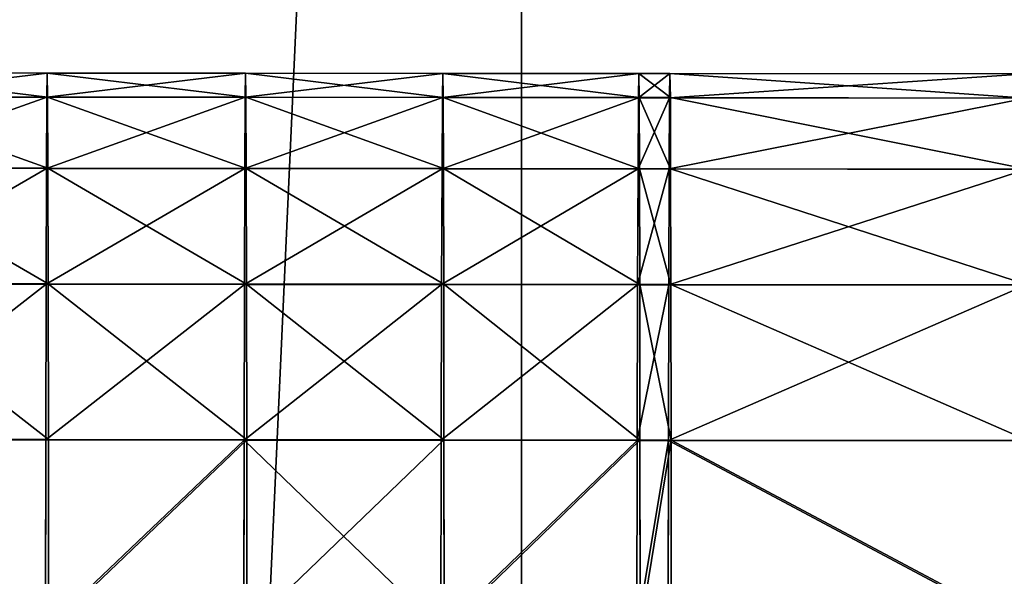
# Model space of a CAD drawing. Extents: x 0 to 706, y 79 to 431.
# Tile 450 of 656: x 229.258 to 230.192, y 246.787 to 247.315. Entities that reach past the tile are written whole.
import ezdxf

# ---------------------------------------------------------------- set-up
doc = ezdxf.new("R2010")
doc.units = 0
doc.header["$MEASUREMENT"] = 0
doc.layers.get('0').update_dxf_attribs({"color": 144, "linetype": 'CONTINUOUS'})
for name, color, linetype in [('BLOC_B_TON', 134, 'CONTINUOUS'), ('POTEAU', 36, 'CONTINUOUS'), ('SOL', 36, 'CONTINUOUS'), ('VOILE', 134, 'CONTINUOUS')]:
    doc.layers.add(name, color=color, linetype=linetype)

# ---------------------------------------------------------------- blocks, each defined once
blk = doc.blocks.new('B_TON_24___X_24___X_24___1')
at = {"color": 253}
mesh = blk.add_polyface(dxfattribs=at)
corners = [(23.625, 0.375, 24), (0.375, 23.625, 24), (0.375, 0.375, 24), (23.625, 23.625, 24)]
mesh.append_faces([[corners[k] for k in face] for face in [(0, 1, 2), (1, 0, 3)]], dxfattribs={"vtx0": -1, "color": 253})
mesh = blk.add_polyface()
corners = [(23.625, 23.625), (0.375, 0.375), (0.375, 23.625), (23.625, 0.375)]
mesh.append_faces([[corners[k] for k in face] for face in [(0, 1, 2), (1, 0, 3)]], dxfattribs={"vtx0": -1})
blk = doc.blocks.new('PLAQUE_BASE_12___X_8___X_3')
at = {"color": 251}
for p, q in [((8, 12), (8, 0)), ((8, 12, 0.375), (8, 6, 0.375))]:
    blk.add_line(p, q, dxfattribs=at)
mesh = blk.add_polyface(dxfattribs=at)
corners = [(0, 12), (0.5, 11), (0, 0), (0.51704, 11.12941), (0.56699, 11.25), (0.64645, 11.35355), (0.75, 11.43301), (0.87059, 11.48296), (1, 11.5), (8, 12), (1.12941, 11.48296), (1.25, 11.43301), (1.35355, 11.35355), (1.43301, 11.25), (1.48296, 11.12941), (1.5, 11), (6.75, 11.43301), (6.64645, 11.35355), (6.56699, 11.25), (1.5, 1), (6.51704, 11.12941), (6.5, 11), (6.87059, 11.48296), (7, 11.5), (7.12941, 11.48296), (7.25, 11.43301), (7.35355, 11.35355), (7.43301, 11.25), (7.48296, 11.12941), (7.5, 11), (7.5, 1), (1, 0.5), (8, 0), (0.87059, 0.51704), (0.75, 0.56699), (0.64645, 0.64645), (0.56699, 0.75), (0.51704, 0.87059), (0.5, 1), (1.12941, 0.51704), (1.25, 0.56699), (1.35355, 0.64645), (1.43301, 0.75), (1.48296, 0.87059), (6.75, 0.56699), (6.64645, 0.64645), (6.56699, 0.75), (6.51704, 0.87059), (6.5, 1), (6.87059, 0.51704), (7, 0.5), (7.12941, 0.51704), (7.25, 0.56699), (7.35355, 0.64645), (7.43301, 0.75), (7.48296, 0.87059), (6.51704, 10.87059), (6.51704, 1.12941), (6.56699, 10.75), (6.56699, 1.25), (6.64645, 10.64645), (6.64645, 1.35355), (6.75, 10.56699), (6.75, 1.43301), (6.87059, 10.51704), (6.87059, 1.48296), (7, 10.5), (7, 1.5), (7.12941, 10.51704), (7.12941, 1.48296), (7.25, 10.56699), (7.25, 1.43301), (7.35355, 10.64645), (7.35355, 1.35355), (7.43301, 10.75), (7.43301, 1.25), (7.48296, 10.87059), (7.48296, 1.12941), (0.51704, 10.87059), (0.51704, 1.12941), (0.56699, 10.75), (0.56699, 1.25), (0.64645, 10.64645), (0.64645, 1.35355), (0.75, 10.56699), (0.75, 1.43301), (0.87059, 10.51704), (0.87059, 1.48296), (1, 10.5), (1, 1.5), (1.12941, 10.51704), (1.12941, 1.48296), (1.25, 10.56699), (1.25, 1.43301), (1.35355, 10.64645), (1.35355, 1.35355), (1.43301, 10.75), (1.43301, 1.25), (1.48296, 10.87059), (1.48296, 1.12941)]
mesh.append_faces([[corners[k] for k in face] for face in [(0, 1, 2), (1, 0, 3), (3, 0, 4), (4, 0, 5), (5, 0, 6), (6, 0, 7), (7, 0, 8), (8, 9, 10), (10, 9, 11), (11, 9, 12), (12, 9, 13), (13, 9, 14), (14, 9, 15), (16, 9, 22), (22, 9, 23), (23, 9, 24), (24, 9, 25), (25, 9, 26), (26, 9, 27), (27, 9, 28), (28, 9, 29), (2, 31, 32), (31, 2, 33), (33, 2, 34), (34, 2, 35), (35, 2, 36), (36, 2, 37), (37, 2, 38), (44, 19, 45), (45, 19, 46), (46, 19, 47), (47, 19, 48), (32, 30, 9), (56, 48, 21), (48, 56, 57), (57, 58, 59), (59, 60, 61), (61, 62, 63), (63, 64, 65), (65, 66, 67), (67, 68, 69), (69, 70, 71), (71, 72, 73), (73, 74, 75), (75, 76, 77), (77, 29, 30), (78, 38, 1), (38, 78, 79), (79, 80, 81), (81, 82, 83), (83, 84, 85), (85, 86, 87), (87, 88, 89), (89, 90, 91), (91, 92, 93), (93, 94, 95), (95, 96, 97), (97, 98, 99), (99, 15, 19)]], dxfattribs={"vtx0": -1, "vtx1": -1, "color": 251})
mesh.append_faces([[corners[k] for k in face] for face in [(15, 9, 16), (15, 18, 19), (29, 9, 30), (38, 2, 1), (32, 19, 44), (48, 19, 21)]], dxfattribs={"vtx0": -1, "vtx1": -1, "vtx2": -1, "color": 251})
mesh.append_faces([[corners[k] for k in face] for face in [(8, 0, 9), (15, 16, 17), (15, 17, 18), (19, 18, 20), (19, 20, 21), (32, 31, 39), (32, 39, 40), (32, 40, 41), (32, 41, 42), (32, 42, 43), (32, 43, 19), (32, 44, 49), (32, 49, 50), (32, 50, 51), (32, 51, 52), (32, 52, 53), (32, 53, 54), (32, 54, 55), (32, 55, 30), (57, 56, 58), (59, 58, 60), (61, 60, 62), (63, 62, 64), (65, 64, 66), (67, 66, 68), (69, 68, 70), (71, 70, 72), (73, 72, 74), (75, 74, 76), (77, 76, 29), (79, 78, 80), (81, 80, 82), (83, 82, 84), (85, 84, 86), (87, 86, 88), (89, 88, 90), (91, 90, 92), (93, 92, 94), (95, 94, 96), (97, 96, 98), (99, 98, 15)]], dxfattribs={"vtx0": -1, "vtx2": -1, "color": 251})
mesh = blk.add_polyface(dxfattribs=at)
corners = [(0.5, 1, 0.375), (0.51704, 10.87059, 0.375), (0.5, 11, 0.375), (0.51704, 1.12941, 0.375), (0.56699, 10.75, 0.375), (0.56699, 1.25, 0.375), (0.64645, 10.64645, 0.375), (0.64645, 1.35355, 0.375), (0.75, 10.56699, 0.375), (0.75, 1.43301, 0.375), (0.87059, 10.51704, 0.375), (0.87059, 1.48296, 0.375), (1, 10.5, 0.375), (1, 1.5, 0.375), (1.12941, 10.51704, 0.375), (1.12941, 1.48296, 0.375), (1.25, 10.56699, 0.375), (1.25, 1.43301, 0.375), (1.35355, 10.64645, 0.375), (1.35355, 1.35355, 0.375), (1.43301, 10.75, 0.375), (1.43301, 1.25, 0.375), (1.48296, 10.87059, 0.375), (1.48296, 1.12941, 0.375), (1.5, 11, 0.375), (1.5, 1, 0.375), (6.5, 1, 0.375), (6.51704, 10.87059, 0.375), (6.5, 11, 0.375), (6.51704, 1.12941, 0.375), (6.56699, 10.75, 0.375), (6.56699, 1.25, 0.375), (6.64645, 10.64645, 0.375), (6.64645, 1.35355, 0.375), (6.75, 10.56699, 0.375), (6.75, 1.43301, 0.375), (6.87059, 10.51704, 0.375), (6.87059, 1.48296, 0.375), (7, 10.5, 0.375), (7, 1.5, 0.375), (7.12941, 10.51704, 0.375), (7.12941, 1.48296, 0.375), (7.25, 10.56699, 0.375), (7.25, 1.43301, 0.375), (7.35355, 10.64645, 0.375), (7.35355, 1.35355, 0.375), (7.43301, 10.75, 0.375), (7.43301, 1.25, 0.375), (7.48296, 10.87059, 0.375), (7.48296, 1.12941, 0.375), (7.5, 11, 0.375), (7.5, 1, 0.375), (0, 0, 0.375), (0, 12, 0.375), (0.51704, 0.87059, 0.375), (0.56699, 0.75, 0.375), (0.64645, 0.64645, 0.375), (0.75, 0.56699, 0.375), (0.87059, 0.51704, 0.375), (1, 0.5, 0.375), (8, 0, 0.375), (1.12941, 0.51704, 0.375), (1.25, 0.56699, 0.375), (1.35355, 0.64645, 0.375), (1.43301, 0.75, 0.375), (1.48296, 0.87059, 0.375), (6.75, 0.56699, 0.375), (6.64645, 0.64645, 0.375), (6.56699, 0.75, 0.375), (6.51704, 0.87059, 0.375), (6.87059, 0.51704, 0.375), (7, 0.5, 0.375), (7.12941, 0.51704, 0.375), (7.25, 0.56699, 0.375), (7.35355, 0.64645, 0.375), (7.43301, 0.75, 0.375), (7.48296, 0.87059, 0.375), (1, 11.5, 0.375), (8, 12, 0.375), (0.87059, 11.48296, 0.375), (0.75, 11.43301, 0.375), (0.64645, 11.35355, 0.375), (0.56699, 11.25, 0.375), (0.51704, 11.12941, 0.375), (1.12941, 11.48296, 0.375), (1.25, 11.43301, 0.375), (1.35355, 11.35355, 0.375), (1.43301, 11.25, 0.375), (1.48296, 11.12941, 0.375), (6.75, 11.43301, 0.375), (6.64645, 11.35355, 0.375), (6.56699, 11.25, 0.375), (6.51704, 11.12941, 0.375), (6.87059, 11.48296, 0.375), (7, 11.5, 0.375), (7.12941, 11.48296, 0.375), (7.25, 11.43301, 0.375), (7.35355, 11.35355, 0.375), (7.43301, 11.25, 0.375), (7.48296, 11.12941, 0.375), (8, 6, 0.375)]
mesh.append_faces([[corners[k] for k in face] for face in [(78, 60, 100)]], dxfattribs={"vtx0": -1, "color": 251})
mesh.append_faces([[corners[k] for k in face] for face in [(1, 3, 4), (4, 5, 6), (6, 7, 8), (8, 9, 10), (10, 11, 12), (12, 13, 14), (14, 15, 16), (16, 17, 18), (18, 19, 20), (20, 21, 22), (22, 23, 24), (27, 29, 30), (30, 31, 32), (32, 33, 34), (34, 35, 36), (36, 37, 38), (38, 39, 40), (40, 41, 42), (42, 43, 44), (44, 45, 46), (46, 47, 48), (48, 49, 50), (52, 0, 53), (0, 52, 54), (54, 52, 55), (55, 52, 56), (56, 52, 57), (57, 52, 58), (58, 52, 59), (59, 60, 61), (61, 60, 62), (62, 60, 63), (63, 60, 64), (64, 60, 65), (65, 60, 25), (66, 60, 70), (70, 60, 71), (71, 60, 72), (72, 60, 73), (73, 60, 74), (74, 60, 75), (75, 60, 76), (76, 60, 51), (53, 77, 78), (77, 53, 79), (79, 53, 80), (80, 53, 81), (81, 53, 82), (82, 53, 83), (83, 53, 2), (89, 24, 90), (90, 24, 91), (91, 25, 92), (92, 25, 28)]], dxfattribs={"vtx0": -1, "vtx1": -1, "color": 251})
mesh.append_faces([[corners[k] for k in face] for face in [(53, 0, 2), (25, 60, 66), (25, 26, 28), (78, 24, 89), (91, 24, 25), (78, 50, 51), (78, 51, 60)]], dxfattribs={"vtx0": -1, "vtx1": -1, "vtx2": -1, "color": 251})
mesh.append_faces([[corners[k] for k in face] for face in [(0, 1, 2), (1, 0, 3), (4, 3, 5), (6, 5, 7), (8, 7, 9), (10, 9, 11), (12, 11, 13), (14, 13, 15), (16, 15, 17), (18, 17, 19), (20, 19, 21), (22, 21, 23), (24, 23, 25), (26, 27, 28), (27, 26, 29), (30, 29, 31), (32, 31, 33), (34, 33, 35), (36, 35, 37), (38, 37, 39), (40, 39, 41), (42, 41, 43), (44, 43, 45), (46, 45, 47), (48, 47, 49), (50, 49, 51), (59, 52, 60), (25, 66, 67), (25, 67, 68), (25, 68, 69), (25, 69, 26), (78, 77, 84), (78, 84, 85), (78, 85, 86), (78, 86, 87), (78, 87, 88), (78, 88, 24), (78, 89, 93), (78, 93, 94), (78, 94, 95), (78, 95, 96), (78, 96, 97), (78, 97, 98), (78, 98, 99), (78, 99, 50)]], dxfattribs={"vtx0": -1, "vtx2": -1, "color": 251})
mesh = blk.add_polyface(dxfattribs=at)
corners = [(8, 12), (8, 0, 0.375), (8, 0), (8, 6, 0.375), (8, 12, 0.375)]
mesh.append_faces([[corners[k] for k in face] for face in [(0, 1, 2), (3, 0, 4)]], dxfattribs={"vtx0": -1, "color": 251})
mesh.append_faces([[corners[k] for k in face] for face in [(1, 0, 3)]], dxfattribs={"vtx0": -1, "vtx1": -1, "color": 251})
blk = doc.blocks.new('GROUP_1')
blk.add_blockref('PLAQUE_BASE_12___X_8___X_3', (2.66631, 0, 1.73734))
blk = doc.blocks.new('GROUPE_6')
at = {"color": 251}
for p, q in [((6.52691, 2.43729, 1.30918), (6.33784, 2.43734, 1.27701)), ((6.52691, 2.43729, 1.30918), (6.52691, 2.4145, 1.0775)), ((6.71507, 2.43722, 1.34624), (6.52691, 2.43729, 1.30918)), ((6.52691, 2.41443, 1.54084), (6.52691, 2.43729, 1.30918)), ((6.71507, 2.43722, 1.34624), (6.71507, 2.41444, 1.11457)), ((6.90222, 2.43715, 1.38817), (6.71507, 2.43722, 1.34624)), ((6.71507, 2.41437, 1.57791), (6.71507, 2.43722, 1.34624)), ((6.90222, 2.43715, 1.38817), (6.90222, 2.41436, 1.15649)), ((7.08821, 2.43706, 1.43493), (6.90222, 2.43715, 1.38817)), ((6.90222, 2.41429, 1.61983), (6.90222, 2.43715, 1.38817)), ((7.11781, 2.43705, 1.44319), (7.08821, 2.43706, 1.43493)), ((7.08821, 2.43706, 1.43493), (7.08821, 2.41428, 1.20326)), ((7.08821, 2.41421, 1.6666), (7.08821, 2.43706, 1.43493)), ((7.11781, 2.43705, 1.44319), (7.11781, 2.41427, 1.21152)), ((7.45625, 2.43687, 1.54284), (7.11781, 2.43705, 1.44319)), ((7.11781, 2.4142, 1.67486), (7.11781, 2.43705, 1.44319)), ((6.52691, 2.4145, 1.0775), (6.33784, 2.41456, 1.04533)), ((6.52691, 2.41443, 1.54084), (6.33784, 2.41449, 1.50867)), ((6.52691, 2.4145, 1.0775), (6.52691, 2.34696, 0.85473)), ((6.71507, 2.41444, 1.11457), (6.52691, 2.4145, 1.0775)), ((6.71507, 2.41437, 1.57791), (6.52691, 2.41443, 1.54084)), ((6.52691, 2.34682, 1.7636), (6.52691, 2.41443, 1.54084)), ((6.71507, 2.41444, 1.11457), (6.71507, 2.34689, 0.89179)), ((6.90222, 2.41436, 1.15649), (6.71507, 2.41444, 1.11457)), ((6.90222, 2.41429, 1.61983), (6.71507, 2.41437, 1.57791)), ((6.71507, 2.34676, 1.80066), (6.71507, 2.41437, 1.57791)), ((6.90222, 2.41436, 1.15649), (6.90222, 2.34682, 0.93372)), ((7.08821, 2.41428, 1.20326), (6.90222, 2.41436, 1.15649)), ((7.08821, 2.41421, 1.6666), (6.90222, 2.41429, 1.61983)), ((6.90222, 2.34669, 1.84259), (6.90222, 2.41429, 1.61983)), ((7.08821, 2.41428, 1.20326), (7.08821, 2.34674, 0.98048)), ((7.11781, 2.41427, 1.21152), (7.08821, 2.41428, 1.20326)), ((7.11781, 2.4142, 1.67486), (7.08821, 2.41421, 1.6666)), ((7.08821, 2.3466, 1.88935), (7.08821, 2.41421, 1.6666)), ((7.11781, 2.41427, 1.21152), (7.11781, 2.34672, 0.98874)), ((7.45625, 2.41409, 1.31117), (7.11781, 2.41427, 1.21152)), ((7.45625, 2.41402, 1.77451), (7.11781, 2.4142, 1.67486)), ((7.11781, 2.34659, 1.89762), (7.11781, 2.4142, 1.67486)), ((6.52691, 2.34696, 0.85473), (6.33784, 2.34702, 0.82256)), ((6.52691, 2.34682, 1.7636), (6.33784, 2.34688, 1.73143)), ((6.71507, 2.34689, 0.89179), (6.52691, 2.34696, 0.85473)), ((6.52691, 2.34696, 0.85473), (6.52691, 2.23725, 0.64941)), ((6.71507, 2.34676, 1.80066), (6.52691, 2.34682, 1.7636)), ((6.52691, 2.23706, 1.96889), (6.52691, 2.34682, 1.7636)), ((6.90222, 2.34682, 0.93372), (6.71507, 2.34689, 0.89179)), ((6.71507, 2.34689, 0.89179), (6.71507, 2.23719, 0.68647)), ((6.90222, 2.34669, 1.84259), (6.71507, 2.34676, 1.80066)), ((6.71507, 2.23699, 2.00595), (6.71507, 2.34676, 1.80066)), ((7.08821, 2.34674, 0.98048), (6.90222, 2.34682, 0.93372)), ((6.90222, 2.34682, 0.93372), (6.90222, 2.23711, 0.7284)), ((7.08821, 2.3466, 1.88935), (6.90222, 2.34669, 1.84259)), ((6.90222, 2.23692, 2.04788), (6.90222, 2.34669, 1.84259)), ((7.11781, 2.34672, 0.98874), (7.08821, 2.34674, 0.98048)), ((7.08821, 2.34674, 0.98048), (7.08821, 2.23703, 0.77516)), ((7.11781, 2.34659, 1.89762), (7.08821, 2.3466, 1.88935)), ((7.08821, 2.23684, 2.09464), (7.08821, 2.3466, 1.88935)), ((7.45625, 2.34655, 1.08839), (7.11781, 2.34672, 0.98874)), ((7.11781, 2.34672, 0.98874), (7.11781, 2.23702, 0.78342)), ((7.45625, 2.34641, 1.99727), (7.11781, 2.34659, 1.89762)), ((7.11781, 2.23682, 2.1029), (7.11781, 2.34659, 1.89762)), ((6.52691, 2.23725, 0.64941), (6.33784, 2.23731, 0.61724)), ((6.52691, 2.23706, 1.96889), (6.33784, 2.23711, 1.93672)), ((6.52691, 2.23725, 0.64941), (6.52691, 2.0896, 0.46944)), ((6.71507, 2.23719, 0.68647), (6.52691, 2.23725, 0.64941)), ((6.71507, 2.23699, 2.00595), (6.52691, 2.23706, 1.96889)), ((6.52691, 2.08935, 2.14882), (6.52691, 2.23706, 1.96889)), ((6.90222, 2.23711, 0.7284), (6.71507, 2.23719, 0.68647)), ((6.71507, 2.23719, 0.68647), (6.71507, 2.08953, 0.5065)), ((6.90222, 2.23692, 2.04788), (6.71507, 2.23699, 2.00595)), ((6.71507, 2.08928, 2.18588), (6.71507, 2.23699, 2.00595)), ((6.90222, 2.23711, 0.7284), (6.90222, 2.08946, 0.54842)), ((7.08821, 2.23703, 0.77516), (6.90222, 2.23711, 0.7284)), ((7.08821, 2.23684, 2.09464), (6.90222, 2.23692, 2.04788)), ((6.90222, 2.08921, 2.2278), (6.90222, 2.23692, 2.04788)), ((7.08821, 2.23703, 0.77516), (7.08821, 2.08938, 0.59519)), ((7.11781, 2.23702, 0.78342), (7.08821, 2.23703, 0.77516)), ((7.11781, 2.23682, 2.1029), (7.08821, 2.23684, 2.09464)), ((7.08821, 2.08913, 2.27457), (7.08821, 2.23684, 2.09464)), ((7.45625, 2.23684, 0.88307), (7.11781, 2.23702, 0.78342)), ((7.11781, 2.23702, 0.78342), (7.11781, 2.08936, 0.60345)), ((7.45625, 2.23665, 2.20255), (7.11781, 2.23682, 2.1029)), ((7.11781, 2.08911, 2.28283), (7.11781, 2.23682, 2.1029)), ((6.52691, 2.0896, 0.46944), (6.33784, 2.08966, 0.43727)), ((6.52691, 2.08935, 2.14882), (6.33784, 2.08941, 2.11665)), ((6.52691, 2.0896, 0.46944), (6.52691, 1.90967, 0.32173)), ((6.71507, 2.08953, 0.5065), (6.52691, 2.0896, 0.46944)), ((6.71507, 2.08928, 2.18588), (6.52691, 2.08935, 2.14882)), ((6.52691, 1.90938, 2.29647), (6.52691, 2.08935, 2.14882)), ((6.71507, 2.08953, 0.5065), (6.71507, 1.90961, 0.35879)), ((6.90222, 2.08946, 0.54842), (6.71507, 2.08953, 0.5065)), ((6.90222, 2.08921, 2.2278), (6.71507, 2.08928, 2.18588)), ((6.71507, 1.90931, 2.33353), (6.71507, 2.08928, 2.18588)), ((6.90222, 2.08946, 0.54842), (6.90222, 1.90953, 0.40072)), ((7.08821, 2.08938, 0.59519), (6.90222, 2.08946, 0.54842)), ((7.08821, 2.08913, 2.27457), (6.90222, 2.08921, 2.2278)), ((6.90222, 1.90924, 2.37546), (6.90222, 2.08921, 2.2278)), ((7.08821, 2.08938, 0.59519), (7.08821, 1.90945, 0.44748)), ((7.11781, 2.08936, 0.60345), (7.08821, 2.08938, 0.59519)), ((7.11781, 2.08911, 2.28283), (7.08821, 2.08913, 2.27457)), ((7.08821, 1.90916, 2.42222), (7.08821, 2.08913, 2.27457)), ((7.45625, 2.08919, 0.7031), (7.11781, 2.08936, 0.60345)), ((7.11781, 2.08936, 0.60345), (7.11781, 1.90944, 0.45574)), ((7.45625, 2.08894, 2.38248), (7.11781, 2.08911, 2.28283)), ((7.11781, 1.90914, 2.43048), (7.11781, 2.08911, 2.28283))]:
    blk.add_line(p, q, dxfattribs=at)
mesh = blk.add_polyface(dxfattribs=at)
corners = [(6.33784, 2.43734, 1.27701), (6.52691, 2.4145, 1.0775), (6.33784, 2.41456, 1.04533), (6.52691, 2.43729, 1.30918)]
mesh.append_faces([[corners[k] for k in face] for face in [(0, 1, 2), (1, 0, 3)]], dxfattribs={"vtx0": -1, "color": 251})
mesh = blk.add_polyface(dxfattribs=at)
corners = [(6.33784, 2.41449, 1.50867), (6.52691, 2.43729, 1.30918), (6.33784, 2.43734, 1.27701), (6.52691, 2.41443, 1.54084)]
mesh.append_faces([[corners[k] for k in face] for face in [(0, 1, 2), (1, 0, 3)]], dxfattribs={"vtx0": -1, "color": 251})
mesh = blk.add_polyface(dxfattribs=at)
corners = [(6.52691, 2.43729, 1.30918), (6.71507, 2.41444, 1.11457), (6.52691, 2.4145, 1.0775), (6.71507, 2.43722, 1.34624)]
mesh.append_faces([[corners[k] for k in face] for face in [(0, 1, 2), (1, 0, 3)]], dxfattribs={"vtx0": -1, "color": 251})
mesh = blk.add_polyface(dxfattribs=at)
corners = [(6.52691, 2.41443, 1.54084), (6.71507, 2.43722, 1.34624), (6.52691, 2.43729, 1.30918), (6.71507, 2.41437, 1.57791)]
mesh.append_faces([[corners[k] for k in face] for face in [(0, 1, 2), (1, 0, 3)]], dxfattribs={"vtx0": -1, "color": 251})
mesh = blk.add_polyface(dxfattribs=at)
corners = [(6.71507, 2.43722, 1.34624), (6.90222, 2.41436, 1.15649), (6.71507, 2.41444, 1.11457), (6.90222, 2.43715, 1.38817)]
mesh.append_faces([[corners[k] for k in face] for face in [(0, 1, 2), (1, 0, 3)]], dxfattribs={"vtx0": -1, "color": 251})
mesh = blk.add_polyface(dxfattribs=at)
corners = [(6.71507, 2.41437, 1.57791), (6.90222, 2.43715, 1.38817), (6.71507, 2.43722, 1.34624), (6.90222, 2.41429, 1.61983)]
mesh.append_faces([[corners[k] for k in face] for face in [(0, 1, 2), (1, 0, 3)]], dxfattribs={"vtx0": -1, "color": 251})
mesh = blk.add_polyface(dxfattribs=at)
corners = [(6.90222, 2.43715, 1.38817), (7.08821, 2.41428, 1.20326), (6.90222, 2.41436, 1.15649), (7.08821, 2.43706, 1.43493)]
mesh.append_faces([[corners[k] for k in face] for face in [(0, 1, 2), (1, 0, 3)]], dxfattribs={"vtx0": -1, "color": 251})
mesh = blk.add_polyface(dxfattribs=at)
corners = [(6.90222, 2.41429, 1.61983), (7.08821, 2.43706, 1.43493), (6.90222, 2.43715, 1.38817), (7.08821, 2.41421, 1.6666)]
mesh.append_faces([[corners[k] for k in face] for face in [(0, 1, 2), (1, 0, 3)]], dxfattribs={"vtx0": -1, "color": 251})
mesh = blk.add_polyface(dxfattribs=at)
corners = [(7.08821, 2.43706, 1.43493), (7.11781, 2.41427, 1.21152), (7.08821, 2.41428, 1.20326), (7.11781, 2.43705, 1.44319)]
mesh.append_faces([[corners[k] for k in face] for face in [(0, 1, 2), (1, 0, 3)]], dxfattribs={"vtx0": -1, "color": 251})
mesh = blk.add_polyface(dxfattribs=at)
corners = [(7.08821, 2.41421, 1.6666), (7.11781, 2.43705, 1.44319), (7.08821, 2.43706, 1.43493), (7.11781, 2.4142, 1.67486)]
mesh.append_faces([[corners[k] for k in face] for face in [(0, 1, 2), (1, 0, 3)]], dxfattribs={"vtx0": -1, "color": 251})
mesh = blk.add_polyface(dxfattribs=at)
corners = [(7.11781, 2.43705, 1.44319), (7.45625, 2.41409, 1.31117), (7.11781, 2.41427, 1.21152), (7.45625, 2.43687, 1.54284)]
mesh.append_faces([[corners[k] for k in face] for face in [(0, 1, 2), (1, 0, 3)]], dxfattribs={"vtx0": -1, "color": 251})
mesh = blk.add_polyface(dxfattribs=at)
corners = [(7.11781, 2.4142, 1.67486), (7.45625, 2.43687, 1.54284), (7.11781, 2.43705, 1.44319), (7.45625, 2.41402, 1.77451)]
mesh.append_faces([[corners[k] for k in face] for face in [(0, 1, 2), (1, 0, 3)]], dxfattribs={"vtx0": -1, "color": 251})
mesh = blk.add_polyface(dxfattribs=at)
corners = [(6.33784, 2.41456, 1.04533), (6.52691, 2.34696, 0.85473), (6.33784, 2.34702, 0.82256), (6.52691, 2.4145, 1.0775)]
mesh.append_faces([[corners[k] for k in face] for face in [(0, 1, 2), (1, 0, 3)]], dxfattribs={"vtx0": -1, "color": 251})
mesh = blk.add_polyface(dxfattribs=at)
corners = [(6.33784, 2.34688, 1.73143), (6.52691, 2.41443, 1.54084), (6.33784, 2.41449, 1.50867), (6.52691, 2.34682, 1.7636)]
mesh.append_faces([[corners[k] for k in face] for face in [(0, 1, 2), (1, 0, 3)]], dxfattribs={"vtx0": -1, "color": 251})
mesh = blk.add_polyface(dxfattribs=at)
corners = [(6.52691, 2.4145, 1.0775), (6.71507, 2.34689, 0.89179), (6.52691, 2.34696, 0.85473), (6.71507, 2.41444, 1.11457)]
mesh.append_faces([[corners[k] for k in face] for face in [(0, 1, 2), (1, 0, 3)]], dxfattribs={"vtx0": -1, "color": 251})
mesh = blk.add_polyface(dxfattribs=at)
corners = [(6.52691, 2.34682, 1.7636), (6.71507, 2.41437, 1.57791), (6.52691, 2.41443, 1.54084), (6.71507, 2.34676, 1.80066)]
mesh.append_faces([[corners[k] for k in face] for face in [(0, 1, 2), (1, 0, 3)]], dxfattribs={"vtx0": -1, "color": 251})
mesh = blk.add_polyface(dxfattribs=at)
corners = [(6.71507, 2.41444, 1.11457), (6.90222, 2.34682, 0.93372), (6.71507, 2.34689, 0.89179), (6.90222, 2.41436, 1.15649)]
mesh.append_faces([[corners[k] for k in face] for face in [(0, 1, 2), (1, 0, 3)]], dxfattribs={"vtx0": -1, "color": 251})
mesh = blk.add_polyface(dxfattribs=at)
corners = [(6.71507, 2.34676, 1.80066), (6.90222, 2.41429, 1.61983), (6.71507, 2.41437, 1.57791), (6.90222, 2.34669, 1.84259)]
mesh.append_faces([[corners[k] for k in face] for face in [(0, 1, 2), (1, 0, 3)]], dxfattribs={"vtx0": -1, "color": 251})
mesh = blk.add_polyface(dxfattribs=at)
corners = [(6.90222, 2.41436, 1.15649), (7.08821, 2.34674, 0.98048), (6.90222, 2.34682, 0.93372), (7.08821, 2.41428, 1.20326)]
mesh.append_faces([[corners[k] for k in face] for face in [(0, 1, 2), (1, 0, 3)]], dxfattribs={"vtx0": -1, "color": 251})
mesh = blk.add_polyface(dxfattribs=at)
corners = [(6.90222, 2.34669, 1.84259), (7.08821, 2.41421, 1.6666), (6.90222, 2.41429, 1.61983), (7.08821, 2.3466, 1.88935)]
mesh.append_faces([[corners[k] for k in face] for face in [(0, 1, 2), (1, 0, 3)]], dxfattribs={"vtx0": -1, "color": 251})
mesh = blk.add_polyface(dxfattribs=at)
corners = [(7.08821, 2.41428, 1.20326), (7.11781, 2.34672, 0.98874), (7.08821, 2.34674, 0.98048), (7.11781, 2.41427, 1.21152)]
mesh.append_faces([[corners[k] for k in face] for face in [(0, 1, 2), (1, 0, 3)]], dxfattribs={"vtx0": -1, "color": 251})
mesh = blk.add_polyface(dxfattribs=at)
corners = [(7.08821, 2.3466, 1.88935), (7.11781, 2.4142, 1.67486), (7.08821, 2.41421, 1.6666), (7.11781, 2.34659, 1.89762)]
mesh.append_faces([[corners[k] for k in face] for face in [(0, 1, 2), (1, 0, 3)]], dxfattribs={"vtx0": -1, "color": 251})
mesh = blk.add_polyface(dxfattribs=at)
corners = [(7.11781, 2.41427, 1.21152), (7.45625, 2.34655, 1.08839), (7.11781, 2.34672, 0.98874), (7.45625, 2.41409, 1.31117)]
mesh.append_faces([[corners[k] for k in face] for face in [(0, 1, 2), (1, 0, 3)]], dxfattribs={"vtx0": -1, "color": 251})
mesh = blk.add_polyface(dxfattribs=at)
corners = [(7.11781, 2.34659, 1.89762), (7.45625, 2.41402, 1.77451), (7.11781, 2.4142, 1.67486), (7.45625, 2.34641, 1.99727)]
mesh.append_faces([[corners[k] for k in face] for face in [(0, 1, 2), (1, 0, 3)]], dxfattribs={"vtx0": -1, "color": 251})
mesh = blk.add_polyface(dxfattribs=at)
corners = [(6.33784, 2.34702, 0.82256), (6.52691, 2.23725, 0.64941), (6.33784, 2.23731, 0.61724), (6.52691, 2.34696, 0.85473)]
mesh.append_faces([[corners[k] for k in face] for face in [(0, 1, 2), (1, 0, 3)]], dxfattribs={"vtx0": -1, "color": 251})
mesh = blk.add_polyface(dxfattribs=at)
corners = [(6.33784, 2.23711, 1.93672), (6.52691, 2.34682, 1.7636), (6.33784, 2.34688, 1.73143), (6.52691, 2.23706, 1.96889)]
mesh.append_faces([[corners[k] for k in face] for face in [(0, 1, 2), (1, 0, 3)]], dxfattribs={"vtx0": -1, "color": 251})
mesh = blk.add_polyface(dxfattribs=at)
corners = [(6.52691, 2.34696, 0.85473), (6.71507, 2.23719, 0.68647), (6.52691, 2.23725, 0.64941), (6.71507, 2.34689, 0.89179)]
mesh.append_faces([[corners[k] for k in face] for face in [(0, 1, 2), (1, 0, 3)]], dxfattribs={"vtx0": -1, "color": 251})
mesh = blk.add_polyface(dxfattribs=at)
corners = [(6.52691, 2.23706, 1.96889), (6.71507, 2.34676, 1.80066), (6.52691, 2.34682, 1.7636), (6.71507, 2.23699, 2.00595)]
mesh.append_faces([[corners[k] for k in face] for face in [(0, 1, 2), (1, 0, 3)]], dxfattribs={"vtx0": -1, "color": 251})
mesh = blk.add_polyface(dxfattribs=at)
corners = [(6.71507, 2.34689, 0.89179), (6.90222, 2.23711, 0.7284), (6.71507, 2.23719, 0.68647), (6.90222, 2.34682, 0.93372)]
mesh.append_faces([[corners[k] for k in face] for face in [(0, 1, 2), (1, 0, 3)]], dxfattribs={"vtx0": -1, "color": 251})
mesh = blk.add_polyface(dxfattribs=at)
corners = [(6.71507, 2.23699, 2.00595), (6.90222, 2.34669, 1.84259), (6.71507, 2.34676, 1.80066), (6.90222, 2.23692, 2.04788)]
mesh.append_faces([[corners[k] for k in face] for face in [(0, 1, 2), (1, 0, 3)]], dxfattribs={"vtx0": -1, "color": 251})
mesh = blk.add_polyface(dxfattribs=at)
corners = [(6.90222, 2.34682, 0.93372), (7.08821, 2.23703, 0.77516), (6.90222, 2.23711, 0.7284), (7.08821, 2.34674, 0.98048)]
mesh.append_faces([[corners[k] for k in face] for face in [(0, 1, 2), (1, 0, 3)]], dxfattribs={"vtx0": -1, "color": 251})
mesh = blk.add_polyface(dxfattribs=at)
corners = [(6.90222, 2.23692, 2.04788), (7.08821, 2.3466, 1.88935), (6.90222, 2.34669, 1.84259), (7.08821, 2.23684, 2.09464)]
mesh.append_faces([[corners[k] for k in face] for face in [(0, 1, 2), (1, 0, 3)]], dxfattribs={"vtx0": -1, "color": 251})
mesh = blk.add_polyface(dxfattribs=at)
corners = [(7.08821, 2.34674, 0.98048), (7.11781, 2.23702, 0.78342), (7.08821, 2.23703, 0.77516), (7.11781, 2.34672, 0.98874)]
mesh.append_faces([[corners[k] for k in face] for face in [(0, 1, 2), (1, 0, 3)]], dxfattribs={"vtx0": -1, "color": 251})
mesh = blk.add_polyface(dxfattribs=at)
corners = [(7.08821, 2.23684, 2.09464), (7.11781, 2.34659, 1.89762), (7.08821, 2.3466, 1.88935), (7.11781, 2.23682, 2.1029)]
mesh.append_faces([[corners[k] for k in face] for face in [(0, 1, 2), (1, 0, 3)]], dxfattribs={"vtx0": -1, "color": 251})
mesh = blk.add_polyface(dxfattribs=at)
corners = [(7.11781, 2.34672, 0.98874), (7.45625, 2.23684, 0.88307), (7.11781, 2.23702, 0.78342), (7.45625, 2.34655, 1.08839)]
mesh.append_faces([[corners[k] for k in face] for face in [(0, 1, 2), (1, 0, 3)]], dxfattribs={"vtx0": -1, "color": 251})
mesh = blk.add_polyface(dxfattribs=at)
corners = [(7.11781, 2.23682, 2.1029), (7.45625, 2.34641, 1.99727), (7.11781, 2.34659, 1.89762), (7.45625, 2.23665, 2.20255)]
mesh.append_faces([[corners[k] for k in face] for face in [(0, 1, 2), (1, 0, 3)]], dxfattribs={"vtx0": -1, "color": 251})
mesh = blk.add_polyface(dxfattribs=at)
corners = [(6.33784, 2.23731, 0.61724), (6.52691, 2.0896, 0.46944), (6.33784, 2.08966, 0.43727), (6.52691, 2.23725, 0.64941)]
mesh.append_faces([[corners[k] for k in face] for face in [(0, 1, 2), (1, 0, 3)]], dxfattribs={"vtx0": -1, "color": 251})
mesh = blk.add_polyface(dxfattribs=at)
corners = [(6.33784, 2.08941, 2.11665), (6.52691, 2.23706, 1.96889), (6.33784, 2.23711, 1.93672), (6.52691, 2.08935, 2.14882)]
mesh.append_faces([[corners[k] for k in face] for face in [(0, 1, 2), (1, 0, 3)]], dxfattribs={"vtx0": -1, "color": 251})
mesh = blk.add_polyface(dxfattribs=at)
corners = [(6.52691, 2.23725, 0.64941), (6.71507, 2.08953, 0.5065), (6.52691, 2.0896, 0.46944), (6.71507, 2.23719, 0.68647)]
mesh.append_faces([[corners[k] for k in face] for face in [(0, 1, 2), (1, 0, 3)]], dxfattribs={"vtx0": -1, "color": 251})
mesh = blk.add_polyface(dxfattribs=at)
corners = [(6.52691, 2.08935, 2.14882), (6.71507, 2.23699, 2.00595), (6.52691, 2.23706, 1.96889), (6.71507, 2.08928, 2.18588)]
mesh.append_faces([[corners[k] for k in face] for face in [(0, 1, 2), (1, 0, 3)]], dxfattribs={"vtx0": -1, "color": 251})
mesh = blk.add_polyface(dxfattribs=at)
corners = [(6.71507, 2.23719, 0.68647), (6.90222, 2.08946, 0.54842), (6.71507, 2.08953, 0.5065), (6.90222, 2.23711, 0.7284)]
mesh.append_faces([[corners[k] for k in face] for face in [(0, 1, 2), (1, 0, 3)]], dxfattribs={"vtx0": -1, "color": 251})
mesh = blk.add_polyface(dxfattribs=at)
corners = [(6.71507, 2.08928, 2.18588), (6.90222, 2.23692, 2.04788), (6.71507, 2.23699, 2.00595), (6.90222, 2.08921, 2.2278)]
mesh.append_faces([[corners[k] for k in face] for face in [(0, 1, 2), (1, 0, 3)]], dxfattribs={"vtx0": -1, "color": 251})
mesh = blk.add_polyface(dxfattribs=at)
corners = [(6.90222, 2.23711, 0.7284), (7.08821, 2.08938, 0.59519), (6.90222, 2.08946, 0.54842), (7.08821, 2.23703, 0.77516)]
mesh.append_faces([[corners[k] for k in face] for face in [(0, 1, 2), (1, 0, 3)]], dxfattribs={"vtx0": -1, "color": 251})
mesh = blk.add_polyface(dxfattribs=at)
corners = [(6.90222, 2.08921, 2.2278), (7.08821, 2.23684, 2.09464), (6.90222, 2.23692, 2.04788), (7.08821, 2.08913, 2.27457)]
mesh.append_faces([[corners[k] for k in face] for face in [(0, 1, 2), (1, 0, 3)]], dxfattribs={"vtx0": -1, "color": 251})
mesh = blk.add_polyface(dxfattribs=at)
corners = [(7.08821, 2.23703, 0.77516), (7.11781, 2.08936, 0.60345), (7.08821, 2.08938, 0.59519), (7.11781, 2.23702, 0.78342)]
mesh.append_faces([[corners[k] for k in face] for face in [(0, 1, 2), (1, 0, 3)]], dxfattribs={"vtx0": -1, "color": 251})
mesh = blk.add_polyface(dxfattribs=at)
corners = [(7.08821, 2.08913, 2.27457), (7.11781, 2.23682, 2.1029), (7.08821, 2.23684, 2.09464), (7.11781, 2.08911, 2.28283)]
mesh.append_faces([[corners[k] for k in face] for face in [(0, 1, 2), (1, 0, 3)]], dxfattribs={"vtx0": -1, "color": 251})
mesh = blk.add_polyface(dxfattribs=at)
corners = [(7.11781, 2.23702, 0.78342), (7.45625, 2.08919, 0.7031), (7.11781, 2.08936, 0.60345), (7.45625, 2.23684, 0.88307)]
mesh.append_faces([[corners[k] for k in face] for face in [(0, 1, 2), (1, 0, 3)]], dxfattribs={"vtx0": -1, "color": 251})
mesh = blk.add_polyface(dxfattribs=at)
corners = [(7.11781, 2.08911, 2.28283), (7.45625, 2.23665, 2.20255), (7.11781, 2.23682, 2.1029), (7.45625, 2.08894, 2.38248)]
mesh.append_faces([[corners[k] for k in face] for face in [(0, 1, 2), (1, 0, 3)]], dxfattribs={"vtx0": -1, "color": 251})
mesh = blk.add_polyface(dxfattribs=at)
corners = [(6.33784, 2.08966, 0.43727), (6.52691, 1.90967, 0.32173), (6.33784, 1.90973, 0.28956), (6.52691, 2.0896, 0.46944)]
mesh.append_faces([[corners[k] for k in face] for face in [(0, 1, 2), (1, 0, 3)]], dxfattribs={"vtx0": -1, "color": 251})
mesh = blk.add_polyface(dxfattribs=at)
corners = [(6.52691, 1.90938, 2.29647), (6.33784, 2.08941, 2.11665), (6.33784, 1.90944, 2.2643), (6.52691, 2.08935, 2.14882)]
mesh.append_faces([[corners[k] for k in face] for face in [(0, 1, 2), (1, 0, 3)]], dxfattribs={"vtx0": -1, "color": 251})
mesh = blk.add_polyface(dxfattribs=at)
corners = [(6.71507, 2.08953, 0.5065), (6.52691, 1.90967, 0.32173), (6.52691, 2.0896, 0.46944), (6.71507, 1.90961, 0.35879)]
mesh.append_faces([[corners[k] for k in face] for face in [(0, 1, 2), (1, 0, 3)]], dxfattribs={"vtx0": -1, "color": 251})
mesh = blk.add_polyface(dxfattribs=at)
corners = [(6.52691, 1.90938, 2.29647), (6.71507, 2.08928, 2.18588), (6.52691, 2.08935, 2.14882), (6.71507, 1.90931, 2.33353)]
mesh.append_faces([[corners[k] for k in face] for face in [(0, 1, 2), (1, 0, 3)]], dxfattribs={"vtx0": -1, "color": 251})
mesh = blk.add_polyface(dxfattribs=at)
corners = [(6.90222, 2.08946, 0.54842), (6.71507, 1.90961, 0.35879), (6.71507, 2.08953, 0.5065), (6.90222, 1.90953, 0.40072)]
mesh.append_faces([[corners[k] for k in face] for face in [(0, 1, 2), (1, 0, 3)]], dxfattribs={"vtx0": -1, "color": 251})
mesh = blk.add_polyface(dxfattribs=at)
corners = [(6.90222, 1.90924, 2.37546), (6.71507, 2.08928, 2.18588), (6.71507, 1.90931, 2.33353), (6.90222, 2.08921, 2.2278)]
mesh.append_faces([[corners[k] for k in face] for face in [(0, 1, 2), (1, 0, 3)]], dxfattribs={"vtx0": -1, "color": 251})
mesh = blk.add_polyface(dxfattribs=at)
corners = [(7.08821, 2.08938, 0.59519), (6.90222, 1.90953, 0.40072), (6.90222, 2.08946, 0.54842), (7.08821, 1.90945, 0.44748)]
mesh.append_faces([[corners[k] for k in face] for face in [(0, 1, 2), (1, 0, 3)]], dxfattribs={"vtx0": -1, "color": 251})
mesh = blk.add_polyface(dxfattribs=at)
corners = [(6.90222, 1.90924, 2.37546), (7.08821, 2.08913, 2.27457), (6.90222, 2.08921, 2.2278), (7.08821, 1.90916, 2.42222)]
mesh.append_faces([[corners[k] for k in face] for face in [(0, 1, 2), (1, 0, 3)]], dxfattribs={"vtx0": -1, "color": 251})
mesh = blk.add_polyface(dxfattribs=at)
corners = [(7.11781, 2.08936, 0.60345), (7.08821, 1.90945, 0.44748), (7.08821, 2.08938, 0.59519), (7.11781, 1.90944, 0.45574)]
mesh.append_faces([[corners[k] for k in face] for face in [(0, 1, 2), (1, 0, 3)]], dxfattribs={"vtx0": -1, "color": 251})
mesh = blk.add_polyface(dxfattribs=at)
corners = [(7.08821, 1.90916, 2.42222), (7.11781, 2.08911, 2.28283), (7.08821, 2.08913, 2.27457), (7.11781, 1.90914, 2.43048)]
mesh.append_faces([[corners[k] for k in face] for face in [(0, 1, 2), (1, 0, 3)]], dxfattribs={"vtx0": -1, "color": 251})
mesh = blk.add_polyface(dxfattribs=at)
corners = [(7.11781, 2.08936, 0.60345), (7.45625, 1.90926, 0.5554), (7.11781, 1.90944, 0.45574), (7.45625, 2.08919, 0.7031)]
mesh.append_faces([[corners[k] for k in face] for face in [(0, 1, 2), (1, 0, 3)]], dxfattribs={"vtx0": -1, "color": 251})
mesh = blk.add_polyface(dxfattribs=at)
corners = [(7.45625, 1.90897, 2.53014), (7.11781, 2.08911, 2.28283), (7.11781, 1.90914, 2.43048), (7.45625, 2.08894, 2.38248)]
mesh.append_faces([[corners[k] for k in face] for face in [(0, 1, 2), (1, 0, 3)]], dxfattribs={"vtx0": -1, "color": 251})
blk = doc.blocks.new('GROUPE_10')
at = {"extrusion": (-0.0015, -1.01441e-06, 0.999999), "rotation": 359.9717682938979}
blk.add_blockref('GROUPE_6', (0.00955, 130.15699, 4.34224), dxfattribs=at)
blk = doc.blocks.new('GROUP_35')
at = {"layer": 'VOILE'}
blk.add_blockref('GROUPE_10', (0, 0.27775, -0.43169), dxfattribs=at)
blk = doc.blocks.new('GROUPE_5')
at = {"color": 67}
mesh = blk.add_polyface(dxfattribs=at)
corners = [(568.9375, 0), (-137.125, 351.125), (-137.125, 0), (568.9375, 351.125)]
mesh.append_faces([[corners[k] for k in face] for face in [(0, 1, 2), (1, 0, 3)]], dxfattribs={"vtx0": -1, "color": 67})

msp = doc.modelspace()

# ---------------------------------------------------------------- block references
msp.add_blockref('GROUP_35', (222.75513, 114.39526, 147.87863))
at = {"layer": 'BLOC_B_TON'}
msp.add_blockref('B_TON_24___X_24___X_24___1', (213.73403, 234.0173, 30.34976), dxfattribs=at)
at = {"layer": 'POTEAU'}
msp.add_blockref('GROUP_1', (219.06773, 240.0173, 52.61241), dxfattribs=at)
at = {"layer": 'SOL'}
msp.add_blockref('GROUPE_5', (137.125, 79.39059, 50.34976), dxfattribs=at)

doc.saveas('drawing.dxf')
